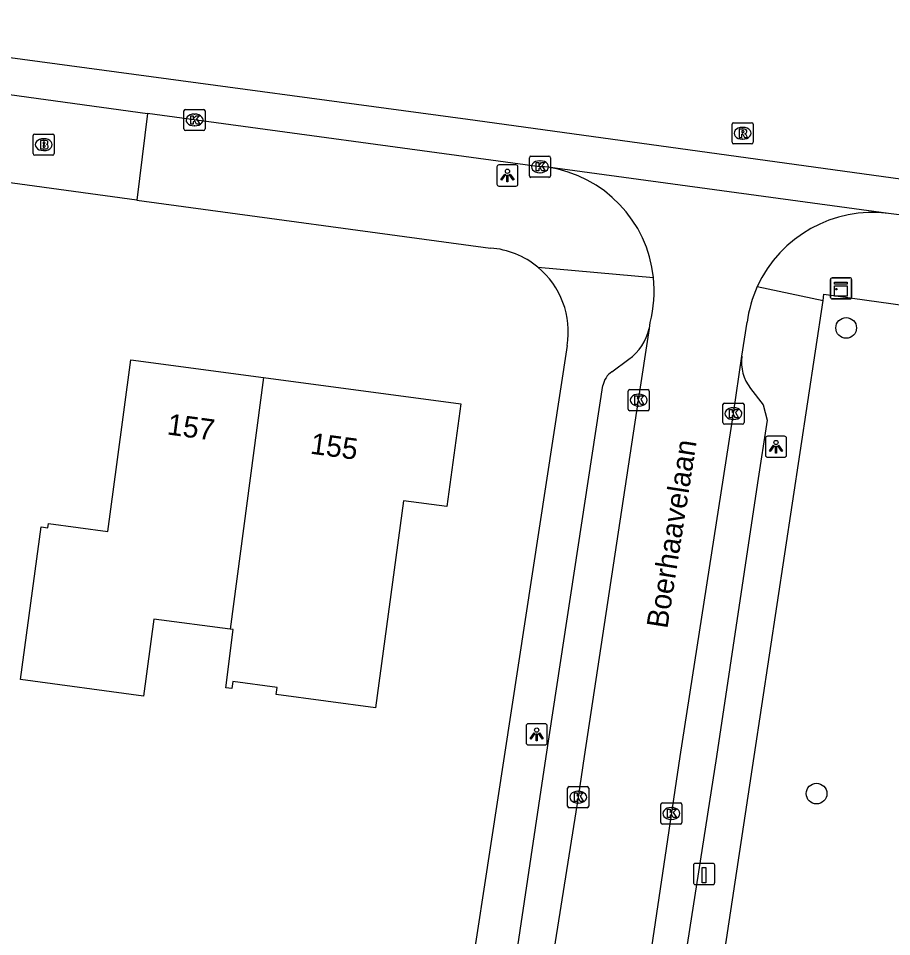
# Model space of a CAD drawing. Extents: x 161486 to 162249, y 379484 to 380829.
# Drawn here: x 162013.7 to 162055.02, y 380741.47 to 380784.94 of the extents above; entities that cross this region are included whole.
import ezdxf

# ---------------------------------------------------------------- set-up
doc = ezdxf.new("R2010")
doc.units = 0
for name, color, linetype in [('IMGEO_Boom', 7, 'Continuous'), ('IMGEO_Brandkraan', 7, 'Continuous'), ('IMGEO_Fietspad_open', 7, 'Continuous'), ('IMGEO_Kast', 7, 'Continuous'), ('IMGEO_Kolk', 7, 'Continuous'), ('IMGEO_Laadpaal', 7, 'Continuous'), ('IMGEO_Lichtpunt', 7, 'Continuous'), ('IMGEO_Openbare_ruimte_label', 7, 'Continuous'), ('IMGEO_Pand', 7, 'Continuous'), ('IMGEO_Pand_nummerreeks', 7, 'Continuous'), ('IMGEO_Rijbaan_lokaal_gesloten', 7, 'Continuous'), ('IMGEO_Rijbaan_lokaal_open', 7, 'Continuous'), ('IMGEO_Rioolput', 7, 'Continuous'), ('IMGEO_Voetpad_open', 7, 'Continuous')]:
    doc.layers.add(name, color=color, linetype=linetype)

msp = doc.modelspace()

# ---------------------------------------------------------------- linework, layer by layer
at = {"layer": 'IMGEO_Boom'}
for centre in [(162052.866, 380770.288), (162051.464, 380748.244)]:
    msp.add_circle(centre, 0.489, dxfattribs=at)
at = {"layer": 'IMGEO_Brandkraan'}
for p, q in [((162014.398, 380778.539), (162014.398, 380779.391)), ((162014.473, 380779.465), (162015.325, 380779.465)), ((162014.886, 380779.245), (162014.911, 380779.245)), ((162015.399, 380779.391), (162015.399, 380778.539)), ((162014.909, 380778.685), (162014.884, 380778.685)), ((162015.325, 380778.465), (162014.473, 380778.465))]:
    msp.add_line(p, q, dxfattribs=at)
for points in [[(162014.398, 380778.539), (162014.398, 380779.391)], [(162014.473, 380779.465), (162015.325, 380779.465)], [(162014.746, 380779.165), (162014.746, 380778.765), (162014.959, 380778.765)], [(162014.977, 380779.165), (162014.746, 380779.165)], [(162014.925, 380779.084), (162014.871, 380779.084), (162014.871, 380779.008)], [(162015.399, 380779.391), (162015.399, 380778.539)], [(162014.871, 380779.008), (162014.924, 380779.008)], [(162014.933, 380778.932), (162014.871, 380778.932), (162014.871, 380778.851)], [(162014.871, 380778.851), (162014.933, 380778.851)], [(162015.325, 380778.465), (162014.473, 380778.465)]]:
    msp.add_lwpolyline(points, dxfattribs=at)
for centre, radius, start, end in [((162014.475, 380779.389), 0.0765, 91.552, 178.448), ((162014.475, 380779.389), 0.0765, 91.552, 178.448), ((162014.926, 380779.046), 0.0379, 267.8285, 90.9355), ((162014.981, 380779.02), 0.145, 59.4692, 91.5367), ((162015.006, 380779.067), 0.0922, 285.5137, 58.1501), ((162015.323, 380779.389), 0.0765, 1.552, 88.448), ((162015.323, 380779.389), 0.0765, 1.552, 88.448), ((162014.934, 380778.891), 0.0404, 269.8759, 90.5077), ((162014.965, 380779.016), 0.251, 268.6676, 293.5347), ((162015.011, 380778.875), 0.105, 301.3115, 78.989), ((162014.475, 380778.541), 0.0765, 181.552, 268.448), ((162014.475, 380778.541), 0.0765, 181.552, 268.448), ((162015.323, 380778.541), 0.0765, 271.552, 358.448), ((162015.323, 380778.541), 0.0765, 271.552, 358.448)]:
    msp.add_arc(centre, radius, start, end, dxfattribs=at)
for centre, major_axis, ratio, start_param, end_param in [((162014.885, 380778.965), (-0.387, 0.002), 0.722429, 4.712389, 7.853982), ((162014.91, 380778.965), (-0.39, 0.002), 0.717154, 1.570796, 4.712389)]:
    msp.add_ellipse(centre, major_axis=major_axis, ratio=ratio, start_param=start_param, end_param=end_param, dxfattribs=at)
at = {"layer": 'IMGEO_Fietspad_open'}
for points in [[(162012.803, 380781.393), (162019.811, 380780.436)], [(162038.753, 380777.893), (162038.596, 380777.914), (162038.375, 380777.918), (162019.811, 380780.436)], [(162056.331, 380775.531), (162056.107, 380775.55), (162054.874, 380775.706)]]:
    msp.add_lwpolyline(points, dxfattribs=at)
at = {"layer": 'IMGEO_Kast'}
for p, q in [((162052.125, 380771.734), (162052.125, 380772.575)), ((162052.125, 380772.575), (162052.125, 380771.734)), ((162052.2, 380772.659), (162053.041, 380772.659)), ((162053.041, 380772.659), (162052.2, 380772.659)), ((162053.125, 380772.584), (162053.125, 380771.743)), ((162053.125, 380771.743), (162053.125, 380772.584)), ((162053.05, 380771.659), (162052.209, 380771.659)), ((162052.209, 380771.659), (162053.05, 380771.659))]:
    msp.add_line(p, q, dxfattribs=at)
for points in [[(162052.32, 380772.449), (162052.92, 380772.449), (162052.92, 380772.364), (162052.32, 380772.364), (162052.32, 380772.449)], [(162052.32, 380772.274), (162052.92, 380772.274), (162052.92, 380771.785), (162052.32, 380771.785), (162052.32, 380772.274)]]:
    msp.add_lwpolyline(points, dxfattribs=at)
msp.add_circle((162052.404, 380772.123), 0.0377, dxfattribs=at)
for centre, start, end in [((162052.203, 380772.581), 92.4484, 184.2845), ((162052.203, 380772.581), 92.4484, 184.2845), ((162053.047, 380772.581), 2.4484, 94.2845), ((162053.047, 380772.581), 2.4484, 94.2845), ((162052.203, 380771.737), 182.4484, 274.2845), ((162052.203, 380771.737), 182.4484, 274.2845), ((162053.047, 380771.737), 272.4484, 4.2845), ((162053.047, 380771.737), 272.4484, 4.2845)]:
    msp.add_arc(centre, 0.0779, start, end, dxfattribs=at)
at = {"layer": 'IMGEO_Kolk'}
for p, q in [((162021.533, 380779.708), (162021.533, 380780.56)), ((162021.608, 380780.634), (162022.46, 380780.634)), ((162022.021, 380780.414), (162022.046, 380780.414)), ((162022.534, 380780.56), (162022.534, 380779.708)), ((162022.46, 380779.634), (162021.608, 380779.634)), ((162022.044, 380779.854), (162022.019, 380779.854)), ((162037.878, 380777.491), (162037.878, 380778.343)), ((162037.953, 380778.417), (162038.805, 380778.417)), ((162038.366, 380778.197), (162038.391, 380778.197)), ((162038.879, 380778.343), (162038.879, 380777.491)), ((162038.805, 380777.417), (162037.953, 380777.417)), ((162038.389, 380777.637), (162038.364, 380777.637)), ((162042.626, 380767.37), (162043.478, 380767.37)), ((162042.551, 380766.444), (162042.551, 380767.296)), ((162043.039, 380767.15), (162043.064, 380767.15)), ((162043.552, 380767.296), (162043.552, 380766.444)), ((162043.062, 380766.59), (162043.037, 380766.59)), ((162047.032, 380765.807), (162047.032, 380766.659)), ((162047.107, 380766.733), (162047.959, 380766.733)), ((162047.52, 380766.513), (162047.545, 380766.513)), ((162048.033, 380766.659), (162048.033, 380765.807)), ((162043.478, 380766.37), (162042.626, 380766.37)), ((162047.959, 380765.733), (162047.107, 380765.733)), ((162047.543, 380765.953), (162047.518, 380765.953)), ((162039.687, 380747.65), (162039.687, 380748.502)), ((162039.762, 380748.576), (162040.614, 380748.576)), ((162040.175, 380748.356), (162040.2, 380748.356)), ((162040.688, 380748.502), (162040.688, 380747.65)), ((162040.198, 380747.796), (162040.173, 380747.796)), ((162044.17, 380747.806), (162045.022, 380747.806)), ((162040.614, 380747.576), (162039.762, 380747.576)), ((162044.095, 380746.88), (162044.095, 380747.732)), ((162044.583, 380747.586), (162044.608, 380747.586)), ((162045.096, 380747.732), (162045.096, 380746.88)), ((162044.606, 380747.026), (162044.581, 380747.026)), ((162045.022, 380746.806), (162044.17, 380746.806))]:
    msp.add_line(p, q, dxfattribs=at)
for points in [[(162021.533, 380779.708), (162021.533, 380780.56)], [(162021.608, 380780.634), (162022.46, 380780.634)], [(162022.534, 380780.56), (162022.534, 380779.708)], [(162021.854, 380780.334), (162021.977, 380780.334), (162021.977, 380780.183), (162022.107, 380780.334), (162022.271, 380780.334), (162022.125, 380780.183), (162022.278, 380779.934), (162022.126, 380779.934), (162022.041, 380780.098), (162021.977, 380780.031), (162021.977, 380779.934), (162021.854, 380779.934), (162021.854, 380780.334)], [(162022.46, 380779.634), (162021.608, 380779.634)], [(162037.878, 380777.491), (162037.878, 380778.343)], [(162037.953, 380778.417), (162038.805, 380778.417)], [(162038.879, 380778.343), (162038.879, 380777.491)], [(162038.199, 380778.117), (162038.322, 380778.117), (162038.322, 380777.966), (162038.452, 380778.117), (162038.616, 380778.117), (162038.47, 380777.966), (162038.623, 380777.717), (162038.471, 380777.717), (162038.386, 380777.881), (162038.322, 380777.814), (162038.322, 380777.717), (162038.199, 380777.717), (162038.199, 380778.117)], [(162038.805, 380777.417), (162037.953, 380777.417)], [(162042.626, 380767.37), (162043.478, 380767.37)], [(162042.551, 380766.444), (162042.551, 380767.296)], [(162042.872, 380767.07), (162042.995, 380767.07), (162042.995, 380766.919), (162043.125, 380767.07), (162043.289, 380767.07), (162043.143, 380766.919), (162043.296, 380766.67), (162043.144, 380766.67), (162043.059, 380766.834), (162042.995, 380766.767), (162042.995, 380766.67), (162042.872, 380766.67), (162042.872, 380767.07)], [(162043.552, 380767.296), (162043.552, 380766.444)], [(162047.032, 380765.807), (162047.032, 380766.659)], [(162047.107, 380766.733), (162047.959, 380766.733)], [(162048.033, 380766.659), (162048.033, 380765.807)], [(162043.478, 380766.37), (162042.626, 380766.37)], [(162047.353, 380766.433), (162047.476, 380766.433), (162047.476, 380766.282), (162047.606, 380766.433), (162047.77, 380766.433), (162047.624, 380766.282), (162047.777, 380766.033), (162047.625, 380766.033), (162047.54, 380766.197), (162047.476, 380766.13), (162047.476, 380766.033), (162047.353, 380766.033), (162047.353, 380766.433)], [(162047.959, 380765.733), (162047.107, 380765.733)], [(162039.687, 380747.65), (162039.687, 380748.502)], [(162039.762, 380748.576), (162040.614, 380748.576)], [(162040.008, 380748.276), (162040.131, 380748.276), (162040.131, 380748.125), (162040.261, 380748.276), (162040.425, 380748.276), (162040.279, 380748.125), (162040.432, 380747.876), (162040.28, 380747.876), (162040.195, 380748.04), (162040.131, 380747.973), (162040.131, 380747.876), (162040.008, 380747.876), (162040.008, 380748.276)], [(162040.688, 380748.502), (162040.688, 380747.65)], [(162044.17, 380747.806), (162045.022, 380747.806)], [(162040.614, 380747.576), (162039.762, 380747.576)], [(162044.095, 380746.88), (162044.095, 380747.732)], [(162044.416, 380747.506), (162044.539, 380747.506), (162044.539, 380747.355), (162044.669, 380747.506), (162044.833, 380747.506), (162044.687, 380747.355), (162044.84, 380747.106), (162044.688, 380747.106), (162044.603, 380747.27), (162044.539, 380747.203), (162044.539, 380747.106), (162044.416, 380747.106), (162044.416, 380747.506)], [(162045.096, 380747.732), (162045.096, 380746.88)], [(162045.022, 380746.806), (162044.17, 380746.806)]]:
    msp.add_lwpolyline(points, dxfattribs=at)
for centre, start, end in [((162021.61, 380780.558), 91.552, 178.448), ((162021.61, 380780.558), 91.552, 178.448), ((162022.458, 380780.558), 1.552, 88.448), ((162022.458, 380780.558), 1.552, 88.448), ((162021.61, 380779.71), 181.552, 268.448), ((162021.61, 380779.71), 181.552, 268.448), ((162022.458, 380779.71), 271.552, 358.448), ((162022.458, 380779.71), 271.552, 358.448), ((162037.955, 380778.341), 91.552, 178.448), ((162037.955, 380778.341), 91.552, 178.448), ((162038.803, 380778.341), 1.552, 88.448), ((162038.803, 380778.341), 1.552, 88.448), ((162037.955, 380777.493), 181.552, 268.448), ((162037.955, 380777.493), 181.552, 268.448), ((162038.803, 380777.493), 271.552, 358.448), ((162038.803, 380777.493), 271.552, 358.448), ((162042.628, 380767.294), 91.552, 178.448), ((162042.628, 380767.294), 91.552, 178.448), ((162043.476, 380767.294), 1.552, 88.448), ((162043.476, 380767.294), 1.552, 88.448), ((162047.109, 380766.657), 91.552, 178.448), ((162047.109, 380766.657), 91.552, 178.448), ((162047.957, 380766.657), 1.552, 88.448), ((162047.957, 380766.657), 1.552, 88.448), ((162042.628, 380766.446), 181.552, 268.448), ((162042.628, 380766.446), 181.552, 268.448), ((162043.476, 380766.446), 271.552, 358.448), ((162043.476, 380766.446), 271.552, 358.448), ((162047.109, 380765.809), 181.552, 268.448), ((162047.109, 380765.809), 181.552, 268.448), ((162047.957, 380765.809), 271.552, 358.448), ((162047.957, 380765.809), 271.552, 358.448), ((162039.764, 380748.5), 91.552, 178.448), ((162039.764, 380748.5), 91.552, 178.448), ((162040.612, 380748.5), 1.552, 88.448), ((162040.612, 380748.5), 1.552, 88.448), ((162044.172, 380747.73), 91.552, 178.448), ((162044.172, 380747.73), 91.552, 178.448), ((162045.02, 380747.73), 1.552, 88.448), ((162045.02, 380747.73), 1.552, 88.448), ((162039.764, 380747.652), 181.552, 268.448), ((162039.764, 380747.652), 181.552, 268.448), ((162040.612, 380747.652), 271.552, 358.448), ((162040.612, 380747.652), 271.552, 358.448), ((162044.172, 380746.882), 181.552, 268.448), ((162044.172, 380746.882), 181.552, 268.448), ((162045.02, 380746.882), 271.552, 358.448), ((162045.02, 380746.882), 271.552, 358.448)]:
    msp.add_arc(centre, 0.0765, start, end, dxfattribs=at)
for centre, major_axis, ratio, start_param, end_param in [((162022.02, 380780.134), (-0.387, 0.002), 0.722429, 4.712389, 7.853982), ((162022.045, 380780.134), (-0.39, 0.002), 0.717154, 1.570796, 4.712389), ((162038.365, 380777.917), (-0.387, 0.002), 0.722429, 4.712389, 7.853982), ((162038.39, 380777.917), (-0.39, 0.002), 0.717154, 1.570796, 4.712389), ((162043.038, 380766.87), (-0.387, 0.002), 0.722429, 4.712389, 7.853982), ((162043.063, 380766.87), (-0.39, 0.002), 0.717154, 1.570796, 4.712389), ((162047.519, 380766.233), (-0.387, 0.002), 0.722429, 4.712389, 7.853982), ((162047.544, 380766.233), (-0.39, 0.002), 0.717154, 1.570796, 4.712389), ((162040.174, 380748.076), (-0.387, 0.002), 0.722429, 4.712389, 7.853982), ((162040.199, 380748.076), (-0.39, 0.002), 0.717154, 1.570796, 4.712389), ((162044.582, 380747.306), (-0.387, 0.002), 0.722429, 4.712389, 7.853982), ((162044.607, 380747.306), (-0.39, 0.002), 0.717154, 1.570796, 4.712389)]:
    msp.add_ellipse(centre, major_axis=major_axis, ratio=ratio, start_param=start_param, end_param=end_param, dxfattribs=at)
at = {"layer": 'IMGEO_Laadpaal'}
for p, q in [((162045.644, 380744.854), (162045.644, 380744.013)), ((162045.644, 380744.854), (162045.644, 380744.013)), ((162046.56, 380744.938), (162045.719, 380744.938)), ((162046.56, 380744.938), (162045.719, 380744.938)), ((162046.644, 380744.022), (162046.644, 380744.863)), ((162046.644, 380744.022), (162046.644, 380744.863)), ((162045.728, 380743.938), (162046.569, 380743.938)), ((162045.728, 380743.938), (162046.569, 380743.938))]:
    msp.add_line(p, q, dxfattribs=at)
msp.add_lwpolyline([(162046.059, 380744.751), (162046.219, 380744.751), (162046.219, 380744.018), (162046.059, 380744.018), (162046.059, 380744.751)], dxfattribs=at)
for centre, start, end in [((162045.722, 380744.86), 92.4484, 184.2845), ((162045.722, 380744.86), 92.4484, 184.2845), ((162046.566, 380744.86), 2.4484, 94.2845), ((162046.566, 380744.86), 2.4484, 94.2845), ((162045.722, 380744.016), 182.4484, 274.2845), ((162045.722, 380744.016), 182.4484, 274.2845), ((162046.566, 380744.016), 272.4484, 4.2845), ((162046.566, 380744.016), 272.4484, 4.2845)]:
    msp.add_arc(centre, 0.0779, start, end, dxfattribs=at)
at = {"layer": 'IMGEO_Lichtpunt'}
for p, q in [((162036.34, 380777.907), (162036.34, 380777.1)), ((162036.34, 380777.907), (162036.34, 380777.1)), ((162037.242, 380778.002), (162036.434, 380778.002)), ((162037.242, 380778.002), (162036.434, 380778.002)), ((162037.336, 380777.1), (162037.336, 380777.907)), ((162037.336, 380777.1), (162037.336, 380777.907)), ((162036.434, 380777.006), (162037.242, 380777.006)), ((162036.434, 380777.006), (162037.242, 380777.006)), ((162049.949, 380765.164), (162049.141, 380765.164)), ((162049.949, 380765.164), (162049.141, 380765.164)), ((162049.047, 380765.069), (162049.047, 380764.262)), ((162049.047, 380765.069), (162049.047, 380764.262)), ((162050.043, 380764.262), (162050.043, 380765.069)), ((162050.043, 380764.262), (162050.043, 380765.069)), ((162049.141, 380764.168), (162049.949, 380764.168)), ((162049.141, 380764.168), (162049.949, 380764.168)), ((162037.724, 380751.453), (162037.724, 380750.646)), ((162037.724, 380751.453), (162037.724, 380750.646)), ((162038.626, 380751.548), (162037.818, 380751.548)), ((162038.626, 380751.548), (162037.818, 380751.548)), ((162038.72, 380750.646), (162038.72, 380751.453)), ((162038.72, 380750.646), (162038.72, 380751.453)), ((162037.818, 380750.552), (162038.626, 380750.552)), ((162037.818, 380750.552), (162038.626, 380750.552))]:
    msp.add_line(p, q, dxfattribs=at)
for points in [[(162036.714, 380777.571), (162036.753, 380777.543), (162036.565, 380777.281), (162036.527, 380777.308), (162036.714, 380777.571)], [(162036.816, 380777.523), (162036.863, 380777.523), (162036.863, 380777.201), (162036.816, 380777.201), (162036.816, 380777.523)], [(162036.926, 380777.543), (162036.964, 380777.57), (162037.151, 380777.308), (162037.112, 380777.28), (162036.926, 380777.543)], [(162049.421, 380764.733), (162049.46, 380764.705), (162049.272, 380764.443), (162049.234, 380764.47), (162049.421, 380764.733)], [(162049.633, 380764.705), (162049.671, 380764.732), (162049.858, 380764.47), (162049.819, 380764.442), (162049.633, 380764.705)], [(162049.523, 380764.685), (162049.57, 380764.685), (162049.57, 380764.363), (162049.523, 380764.363), (162049.523, 380764.685)], [(162038.098, 380751.117), (162038.137, 380751.089), (162037.949, 380750.827), (162037.911, 380750.854), (162038.098, 380751.117)], [(162038.2, 380751.069), (162038.247, 380751.069), (162038.247, 380750.747), (162038.2, 380750.747), (162038.2, 380751.069)], [(162038.31, 380751.089), (162038.348, 380751.116), (162038.535, 380750.854), (162038.496, 380750.826), (162038.31, 380751.089)]]:
    msp.add_lwpolyline(points, dxfattribs=at)
for centre in [(162036.839, 380777.705), (162049.546, 380764.867), (162038.223, 380751.251)]:
    msp.add_circle(centre, 0.0994, dxfattribs=at)
for centre, start, end in [((162036.434, 380777.907), 90, 180), ((162036.434, 380777.907), 90, 180), ((162037.242, 380777.907), 0, 90), ((162037.242, 380777.907), 0, 90), ((162036.434, 380777.1), 180, 270), ((162036.434, 380777.1), 180, 270), ((162037.242, 380777.1), 270, 0), ((162037.242, 380777.1), 270, 360), ((162049.141, 380765.069), 90, 180), ((162049.141, 380765.069), 90, 180), ((162049.949, 380765.069), 0, 90), ((162049.949, 380765.069), 0, 90), ((162049.141, 380764.262), 180, 270), ((162049.141, 380764.262), 180, 270), ((162049.949, 380764.262), 270, 0), ((162049.949, 380764.262), 270, 360), ((162037.818, 380751.453), 90, 180), ((162037.818, 380751.453), 90, 180), ((162038.626, 380751.453), 0, 90), ((162038.626, 380751.453), 0, 90), ((162037.818, 380750.646), 180, 270), ((162037.818, 380750.646), 180, 270), ((162038.626, 380750.646), 270, 0), ((162038.626, 380750.646), 270, 360)]:
    msp.add_arc(centre, 0.0946, start, end, dxfattribs=at)
at = {"layer": 'IMGEO_Pand'}
for points in [[(162023.719, 380756.034), (162020.116, 380756.497), (162019.625, 380752.86), (162013.794, 380753.648), (162014.77, 380760.869), (162015.097, 380760.825), (162015.125, 380761.033), (162017.926, 380760.655), (162018.355, 380763.83), (162019.024, 380768.784), (162025.294, 380767.942)], [(162025.294, 380767.942), (162034.627, 380766.69), (162033.971, 380761.828), (162031.92, 380762.105), (162030.596, 380752.302), (162025.897, 380752.936), (162025.942, 380753.273), (162023.851, 380753.555), (162023.806, 380753.218), (162023.509, 380753.258), (162023.868, 380756.015), (162023.719, 380756.034)], [(162025.294, 380767.942), (162023.719, 380756.034)]]:
    msp.add_lwpolyline(points, dxfattribs=at)
at = {"layer": 'IMGEO_Rijbaan_lokaal_gesloten'}
msp.add_lwpolyline([(161833.402, 380807.634), (161845.075, 380805.921), (161887.22, 380800.191), (161944.816, 380792.342), (162034.971, 380780.165), (162056.354, 380777.224), (162056.903, 380777.191), (162081.643, 380775.785), (162086.162, 380775.288), (162093.056, 380774.264), (162108.19, 380772.217), (162118.907, 380770.062), (162138.618, 380766.344), (162139.976, 380766.161)], dxfattribs=at)
at = {"layer": 'IMGEO_Rijbaan_lokaal_open'}
for points in [[(162054.874, 380775.706), (162038.753, 380777.893)], [(162043.584, 380770.542), (162043.54, 380770.256)], [(162047.93, 380768.95), (162048.177, 380770.56)], [(162043.54, 380770.256), (162043.026, 380766.873), (162040.476, 380750), (162040.179, 380748.077), (162038.552, 380737.764)], [(162043.095, 380737.044), (162045.01, 380750), (162047.527, 380766.233), (162047.93, 380768.95)]]:
    msp.add_lwpolyline(points, dxfattribs=at)
for centre, radius, start, end in [((162037.88, 380772.056), 5.902, 5.98, 81.4974), ((162054.12, 380769.756), 5.997, 82.7761, 155.5146), ((162037.874, 380772.058), 5.908, 345.129, 5.9542), ((162054.132, 380769.754), 6.01, 155.5407, 172.2897)]:
    msp.add_arc(centre, radius, start, end, dxfattribs=at)
at = {"layer": 'IMGEO_Rioolput'}
for p, q in [((162047.466, 380779.076), (162047.466, 380779.928)), ((162047.541, 380780.002), (162048.393, 380780.002)), ((162048.467, 380779.928), (162048.467, 380779.076)), ((162047.954, 380779.782), (162047.979, 380779.782)), ((162047.977, 380779.222), (162047.952, 380779.222)), ((162048.393, 380779.002), (162047.541, 380779.002))]:
    msp.add_line(p, q, dxfattribs=at)
for points in [[(162047.466, 380779.076), (162047.466, 380779.928)], [(162047.541, 380780.002), (162048.393, 380780.002)], [(162048.467, 380779.928), (162048.467, 380779.076)], [(162048.055, 380779.7), (162047.803, 380779.702), (162047.803, 380779.302)], [(162047.981, 380779.621), (162047.927, 380779.621), (162047.927, 380779.54)], [(162047.927, 380779.54), (162047.979, 380779.54)], [(162047.803, 380779.302), (162047.927, 380779.302), (162047.927, 380779.464), (162047.938, 380779.464)], [(162047.985, 380779.435), (162048.056, 380779.302), (162048.196, 380779.302), (162048.131, 380779.428)], [(162048.393, 380779.002), (162047.541, 380779.002)]]:
    msp.add_lwpolyline(points, dxfattribs=at)
for centre, radius, start, end in [((162047.543, 380779.926), 0.0765, 91.552, 178.448), ((162047.543, 380779.926), 0.0765, 91.552, 178.448), ((162048.391, 380779.926), 0.0765, 1.552, 88.448), ((162048.391, 380779.926), 0.0765, 1.552, 88.448), ((162047.963, 380779.729), 0.19, 274.7715, 282.9687), ((162047.987, 380779.525), 0.0964, 77.0061, 93.1865), ((162048.001, 380779.582), 0.0378, 276.6634, 79.6772), ((162048.054, 380779.59), 0.109, 350.3612, 89.416), ((162048.052, 380779.59), 0.112, 277.5842, 350.9817), ((162047.543, 380779.078), 0.0765, 181.552, 268.448), ((162047.543, 380779.078), 0.0765, 181.552, 268.448), ((162047.937, 380779.411), 0.0533, 26.0293, 88.6989), ((162048.036, 380779.375), 0.108, 29.5134, 73.7905), ((162048.391, 380779.078), 0.0765, 271.552, 358.448), ((162048.391, 380779.078), 0.0765, 271.552, 358.448)]:
    msp.add_arc(centre, radius, start, end, dxfattribs=at)
for centre, major_axis, ratio, start_param, end_param in [((162047.953, 380779.502), (-0.387, 0.002), 0.722429, 4.712389, 7.853982), ((162047.978, 380779.502), (-0.39, 0.002), 0.717154, 1.570796, 4.712389)]:
    msp.add_ellipse(centre, major_axis=major_axis, ratio=ratio, start_param=start_param, end_param=end_param, dxfattribs=at)
at = {"layer": 'IMGEO_Voetpad_open'}
for points in [[(162019.811, 380780.436), (162019.302, 380776.332)], [(162019.302, 380776.332), (162012.257, 380777.298)], [(162019.302, 380776.332), (162036.037, 380774.07)], [(162038.276, 380773.168), (162043.75, 380772.671)], [(162048.662, 380772.242), (162051.77, 380771.591)], [(162051.77, 380771.591), (162051.815, 380771.888), (162078.395, 380768.186)], [(162034.625, 380658.751), (162040.992, 380700.22), (162048.51, 380750), (162051.77, 380771.591)], [(162039.668, 380769.454), (162036.685, 380750), (162034.458, 380735.482), (162033.612, 380730.332)], [(162041.783, 380768.214), (162042.578, 380768.804)], [(162037.279, 380740.7), (162038.324, 380747.678), (162038.678, 380750), (162041.36, 380767.565)], [(162048.339, 380767.417), (162048.945, 380766.648), (162049.121, 380765.916), (162048.664, 380762.953), (162046.736, 380750), (162045.028, 380739.081)]]:
    msp.add_lwpolyline(points, dxfattribs=at)
for centre, radius, start, end in [((162035.739, 380770.1), 3.981, 50.409, 85.706), ((162035.735, 380770.098), 3.985, 350.7017, 50.3901), ((162041.205, 380770.758), 2.388, 305.0851, 347.8632), ((162049.998, 380768.681), 2.085, 172.5745, 217.3023), ((162042.315, 380767.405), 0.968, 123.3252, 170.4844)]:
    msp.add_arc(centre, radius, start, end, dxfattribs=at)

# ---------------------------------------------------------------- texts
at = {"layer": 'IMGEO_Openbare_ruimte_label'}
msp.add_text('Boerhaavelaan', height=1, rotation=81.084, dxfattribs=at).set_placement((162044.402, 380756.023))
at = {"layer": 'IMGEO_Pand_nummerreeks'}
for s, rotation, p in [('157', 352.3567, (162020.699, 380765.25)), ('155', 352.3563, (162027.476, 380764.34))]:
    msp.add_text(s, height=1, rotation=rotation, dxfattribs=at).set_placement(p)

doc.saveas('drawing.dxf')
